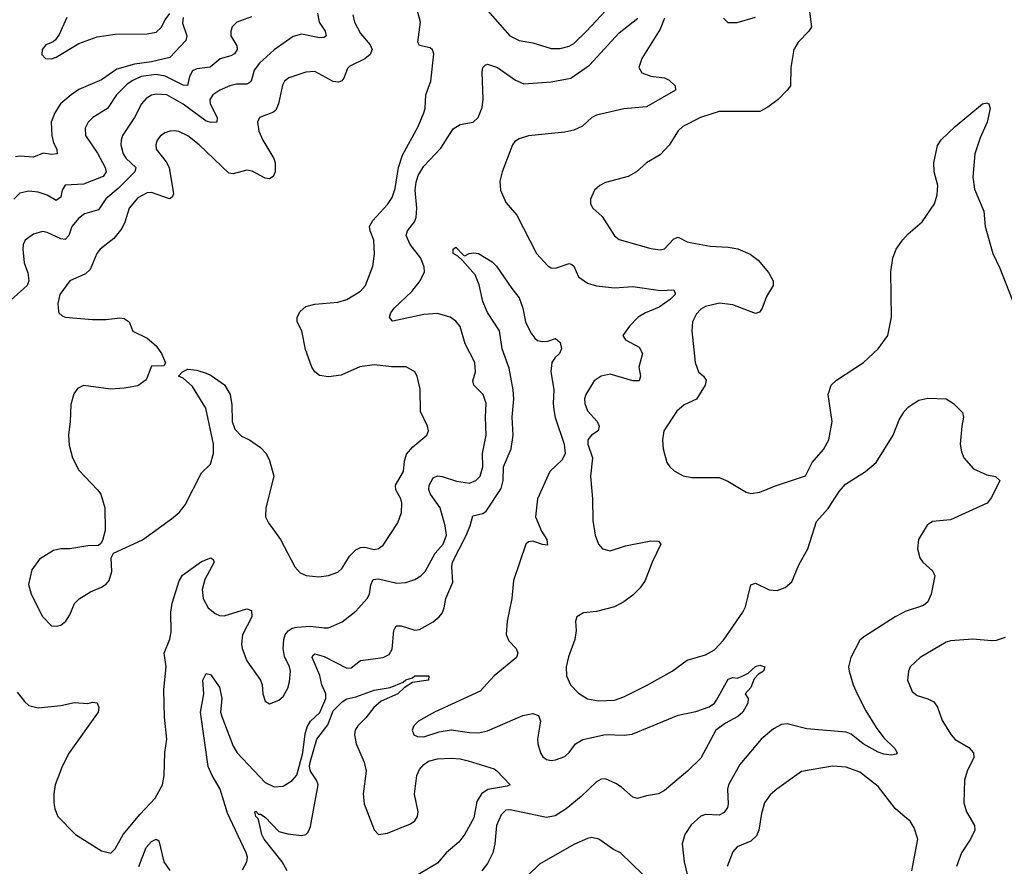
# Model space of a CAD drawing. Header units: inches. Extents: x 1682530 to 1839546, y 640742 to 791647.
# Tile 352 of 656: x 1716109 to 1720446, y 751190 to 754921. Entities that reach past the tile are written whole.
import ezdxf

# ---------------------------------------------------------------- set-up
doc = ezdxf.new("R2010")
doc.units = ezdxf.units.IN
doc.header["$MEASUREMENT"] = 0
doc.layers.add('B7715', color=7, linetype='Continuous')
doc.layers.add('B7725', color=7, linetype='Continuous')

msp = doc.modelspace()

# ---------------------------------------------------------------- linework, layer by layer
at = {"layer": 'B7715', "color": 5}
for points, elevation in [([(1718137.6, 754997.6), (1718267.7, 754850), (1718310, 754829.3), (1718370, 754818.5), (1718450, 754794.6), (1718490, 754793.4), (1718530, 754804.8), (1718550, 754816.6), (1718606.6, 754870), (1718754.5, 755030)], 680), ([(1717577.1, 754942.9), (1717583.9, 754910), (1717610, 754859.6), (1717653.6, 754810), (1717661.5, 754790), (1717652.4, 754767.6), (1717630, 754748.5), (1717563.2, 754716.8), (1717553.8, 754706.2), (1717537.2, 754662.8), (1717527.8, 754652.2), (1717513.9, 754646.1), (1717490, 754648.4), (1717410, 754692.4), (1717370, 754689.9), (1717295.3, 754664.7), (1717275.6, 754650), (1717266.8, 754633.2), (1717249.4, 754550), (1717237.3, 754522.7), (1717226.8, 754513.2), (1717165.7, 754490), (1717156.5, 754470), (1717163, 754430), (1717180.7, 754390), (1717228.6, 754310), (1717234.8, 754290), (1717234.2, 754250), (1717225.3, 754230), (1717210, 754220.3), (1717190, 754222.9), (1717133.8, 754253.8), (1717110, 754258.6), (1717050, 754241.8), (1717030, 754245.3), (1716899.3, 754370), (1716850, 754408.9), (1716810, 754428), (1716790, 754431.6), (1716770, 754429.8), (1716750, 754421.8), (1716730, 754408.5), (1716714.4, 754390), (1716708.4, 754370), (1716710.2, 754350), (1716754.9, 754294.9), (1716767.7, 754270), (1716786.4, 754153.6), (1716780.4, 754139.6), (1716768.9, 754131.1), (1716690, 754159.5), (1716670, 754158), (1716630, 754136), (1716591.7, 754090), (1716571.9, 754028.1), (1716558.5, 754001.5), (1716523.4, 753956.6), (1716463.1, 753910), (1716449, 753890), (1716419.4, 753820.6), (1716398.5, 753801.5), (1716330.4, 753770), (1716286, 753710), (1716277.6, 753670), (1716278.4, 753650), (1716282, 753630), (1716296.4, 753616.4), (1716310, 753610.5), (1716430, 753599.3), (1716490, 753599.3), (1716550, 753607.7), (1716570, 753604), (1716590.8, 753590), (1716608.2, 753548.2), (1716670, 753518), (1716710, 753484), (1716733.4, 753450), (1716751, 753409), (1716743.6, 753396.4), (1716690, 753394), (1716666, 753334), (1716630, 753308.2), (1716570, 753296.9), (1716510, 753293), (1716390, 753309.6), (1716364.4, 753295.6), (1716348, 753272), (1716334.4, 753225.6), (1716332.1, 753150), (1716323.9, 753090), (1716326.5, 753046.5), (1716342.3, 752990), (1716370, 752935.5), (1716452.4, 752850), (1716466.4, 752830), (1716484.9, 752770), (1716485.5, 752670), (1716474, 752626), (1716467.3, 752612.7), (1716456.3, 752603.7), (1716410, 752602), (1716330, 752589.4), (1716290, 752589.4), (1716257.5, 752582.5), (1716196.8, 752543.2), (1716162.5, 752497.5), (1716148.4, 752431.6), (1716160.4, 752390), (1716210, 752291), (1716250, 752250.8), (1716270, 752248.2), (1716290, 752253.4), (1716312.7, 752270), (1716330, 752298), (1716351.1, 752348.9), (1716371, 752369), (1716420.8, 752399.2), (1716470, 752420.5), (1716490, 752434), (1716503.7, 752450), (1716515.1, 752490), (1716512.7, 752550), (1716522, 752570), (1716650, 752628.7), (1716778.6, 752721.4), (1716811.5, 752750), (1716837.4, 752782.6), (1716910, 752924), (1716950, 752962.8), (1716962.4, 753010), (1716963.6, 753050), (1716928.5, 753208.5), (1716870, 753305.2), (1716830, 753342), (1716808.7, 753350), (1716826, 753370), (1716850, 753381), (1716890, 753377.3), (1716930, 753362.8), (1716952.5, 753352.5), (1717011.8, 753311.8), (1717036.4, 753270), (1717043.7, 753223.7), (1717045.7, 753150), (1717056.3, 753116.3), (1717086.1, 753086.1), (1717121, 753070), (1717170, 753036.3), (1717195.5, 753010), (1717210, 752978), (1717228, 752910), (1717193.1, 752770), (1717192, 752730), (1717204.5, 752704.5), (1717258.4, 752630), (1717321.7, 752510), (1717344.2, 752484.2), (1717371.7, 752471.7), (1717426.4, 752466.4), (1717470, 752472.4), (1717510, 752486.7), (1717530, 752504.9), (1717562.6, 752557.4), (1717590, 752585.2), (1717610, 752595.2), (1717630, 752596), (1717670, 752586), (1717690, 752590.2), (1717710, 752605.5), (1717775.6, 752704.4), (1717790.6, 752750), (1717792.2, 752790), (1717787.5, 752810), (1717765.6, 752850), (1717764.1, 752870), (1717800.2, 752930), (1717803.9, 752976.1), (1717813.5, 753006.5), (1717841, 753039), (1717902, 753090), (1717909.5, 753110), (1717905.1, 753130), (1717874.1, 753194.1), (1717873.5, 753293.5), (1717860.7, 753350), (1717849.6, 753369.6), (1717811.4, 753391.4), (1717749.1, 753390.9), (1717670, 753400.7), (1717608.1, 753391.9), (1717525.2, 753354.8), (1717470, 753347.1), (1717430, 753353), (1717409.8, 753369.8), (1717396.3, 753390), (1717367.6, 753467.6), (1717351.8, 753550), (1717331.6, 753590), (1717331.5, 753610), (1717344.5, 753635.5), (1717370, 753657), (1717410, 753667.7), (1717510, 753676.5), (1717550, 753687.4), (1717610, 753724.2), (1717632.4, 753750), (1717665, 753835), (1717672.8, 753887.2), (1717669.8, 753950), (1717653.7, 753990), (1717650.7, 754010), (1717664.3, 754035.7), (1717730, 754106.7), (1717750, 754138), (1717763.2, 754176.8), (1717778.5, 754270), (1717796, 754324), (1717864.6, 754450), (1717890, 754510.7), (1717895.8, 754530), (1717897.7, 754590), (1717920.4, 754650), (1717934.2, 754770), (1717928.3, 754788.3), (1717917.6, 754797.6), (1717870, 754806.6), (1717862.5, 754822.5), (1717874, 754910), (1717847.9, 755010)], 680), ([(1717420.5, 754950), (1717428.6, 754910), (1717455.2, 754870), (1717458.7, 754850), (1717450, 754842), (1717430, 754841.6), (1717350, 754856.8), (1717313.3, 754846.7), (1717230, 754788.2), (1717165, 754730), (1717141.5, 754698.5), (1717129.5, 754650.5), (1717119.1, 754640.9), (1717110, 754636.3), (1717063.8, 754636.2), (1717034.9, 754630), (1716990.3, 754610), (1716959.6, 754590), (1716947.3, 754570), (1716947.6, 754550), (1716979.3, 754490), (1716978, 754470), (1716952.6, 754467.4), (1716930, 754474.3), (1716830, 754548.5), (1716758, 754590), (1716710, 754592.5), (1716690, 754588.1), (1716665.9, 754574.1), (1716645.6, 754550), (1716615.5, 754490), (1716562.5, 754410), (1716556.3, 754390), (1716555, 754370), (1716565.7, 754330), (1716578.8, 754310), (1716621.2, 754270), (1716616.3, 754250), (1716543.2, 754176.8), (1716488.7, 754131.3), (1716457, 754083), (1716394.7, 754065.3), (1716370, 754047.1), (1716339, 754010), (1716325, 753970), (1716310, 753951.9), (1716290, 753954.9), (1716230, 753983.2), (1716210, 753988), (1716170, 753975.9), (1716133.6, 753950), (1716124.4, 753930), (1716122.6, 753910), (1716129.6, 753850), (1716145.2, 753805.2), (1716150.1, 753770), (1716141.5, 753750), (1716070, 753685.3)], 660), ([(1717130, 754933.7), (1717066.3, 754910), (1717045.7, 754890), (1717039.4, 754870), (1717039.7, 754850), (1717065.8, 754805.8), (1717066.7, 754790), (1717054.7, 754770), (1717038.9, 754761.1), (1716991.7, 754748.3), (1716948.2, 754711.8), (1716890, 754704.5), (1716870, 754696.1), (1716856.8, 754670), (1716849, 754631), (1716830, 754631.9), (1716750, 754671.5), (1716710, 754679.4), (1716644.9, 754670), (1716607, 754653), (1716583.2, 754636.8), (1716535.8, 754590), (1716496.2, 754530), (1716430.7, 754489.3), (1716410.7, 754469.3), (1716397.7, 754442.3), (1716399.1, 754410), (1716452.4, 754332.4), (1716485.1, 754270), (1716490.1, 754250), (1716477.2, 754230), (1716390, 754196), (1716310, 754191.4), (1716297, 754170), (1716290, 754139.6), (1716270, 754123.8), (1716230, 754147.2), (1716190, 754161.6), (1716150, 754165.8), (1716110, 754156.1), (1716083.2, 754130)], 640), ([(1716828.7, 754930), (1716826, 754906), (1716844.9, 754850), (1716841.3, 754830), (1716770, 754754), (1716690, 754735.9), (1716614.8, 754725.2), (1716537, 754703), (1716470, 754656.1), (1716370, 754613.2), (1716335.3, 754590), (1716288.3, 754550), (1716263.6, 754510), (1716248.1, 754470), (1716250.1, 754410.1), (1716258.5, 754378.5), (1716272.8, 754350), (1716274, 754330), (1716250, 754326.6), (1716212.3, 754332.3), (1716170, 754315.8), (1716110, 754319.1), (1716090, 754316.1)], 620), ([(1716316.9, 754930), (1716283.6, 754856.4), (1716267.5, 754832.5), (1716256.6, 754823.4), (1716224.2, 754810), (1716208, 754790), (1716207.2, 754767.2), (1716223, 754750), (1716250, 754747.8), (1716270, 754755.5), (1716370, 754816.8), (1716450, 754845.6), (1716530, 754856.5), (1716670, 754858.2), (1716710, 754866.7), (1716733.1, 754886.9), (1716750, 754920.9), (1716770, 754947.7)], 620), ([(1718950, 754928), (1718930, 754879), (1718849.4, 754750.6), (1718837, 754710), (1718850, 754686.4), (1718890, 754672.2), (1718950, 754664.9), (1718970, 754654.9), (1718997.1, 754630), (1718998, 754610), (1718870, 754537.6), (1718770, 754528.9), (1718650, 754500.3), (1718630, 754489.8), (1718588.4, 754451.6), (1718550, 754433.8), (1718510, 754424.7), (1718350, 754409.8), (1718310, 754396.2), (1718290, 754384.1), (1718279.4, 754370), (1718233.9, 754250), (1718224.5, 754210), (1718227.6, 754170), (1718250, 754114.9), (1718299.5, 754059.5), (1718385.2, 753890), (1718435.8, 753835.8), (1718450, 753827.9), (1718470, 753826.4), (1718530, 753846.7), (1718542, 753842), (1718550, 753834.9), (1718570, 753788), (1718610, 753760.2), (1718650, 753747.7), (1718730, 753739.3), (1718810, 753745.4), (1718932.4, 753727.6), (1718990.2, 753730.2), (1718996.2, 753716.2), (1718996, 753710), (1718976.4, 753690), (1718926.3, 753653.7), (1718866, 753630), (1718834, 753610), (1718795.3, 753570), (1718766.4, 753530), (1718778, 753510), (1718837.5, 753477.5), (1718853.1, 753450), (1718836.5, 753390), (1718844, 753350), (1718837.3, 753330), (1718810, 753329), (1718710, 753358.8), (1718670, 753350.9), (1718640.4, 753330), (1718603.1, 753270), (1718597, 753250), (1718598.9, 753230), (1718610, 753198), (1718652.4, 753150), (1718662.3, 753130), (1718657.6, 753110), (1718628.4, 753090), (1718612, 753070), (1718611.7, 753050), (1718632.1, 752990), (1718622.9, 752910), (1718632.4, 752810), (1718633.5, 752713.5), (1718644.4, 752650), (1718659.1, 752610), (1718676, 752590), (1718710, 752580.4), (1718777.6, 752602.4), (1718890, 752624), (1718923, 752623), (1718934, 752610), (1718895.5, 752530), (1718864.5, 752450), (1718842.6, 752417.4), (1718810, 752384.7), (1718770, 752355.1), (1718730, 752333.5), (1718650, 752312.8), (1718592.7, 752307.3), (1718564, 752290), (1718558, 752270), (1718560.3, 752230), (1718554.6, 752190), (1718526.5, 752113.5), (1718516.5, 752070), (1718518.5, 752030), (1718536, 751990), (1718570, 751953.4), (1718610, 751928.9), (1718659.1, 751919.1), (1718730, 751923.2), (1718770, 751937.1), (1718870, 751987.5), (1718982.9, 752050), (1719050, 752099.5), (1719130, 752121.7), (1719170, 752144.9), (1719210, 752187), (1719294.8, 752310), (1719306.3, 752333.7), (1719330, 752430.5), (1719350, 752437.6), (1719410, 752409.1), (1719446.4, 752406.4), (1719480.9, 752419.1), (1719510, 752443.7), (1719540.6, 752519.4), (1719581.1, 752590), (1719619.2, 752710), (1719670, 752767.1), (1719718.6, 752841.4), (1719746.2, 752873.8), (1719835.5, 752930), (1719882.2, 752970), (1719956.8, 753090), (1719982.9, 753157.1), (1720000, 753184.8)], 660), ([(1719586.8, 754966.8), (1719597, 754890), (1719584.9, 754870), (1719537.7, 754822.3), (1719518.6, 754790), (1719506.3, 754710), (1719504.4, 754630), (1719490.5, 754610), (1719450, 754569.7), (1719404.3, 754535.7), (1719370, 754516.9), (1719190, 754516.5), (1719108.4, 754490), (1719030, 754451), (1719010, 754431.5), (1718970, 754367.6), (1718930, 754325.6), (1718870.3, 754289.7), (1718825.5, 754250), (1718790, 754229.7), (1718690, 754203.6), (1718664, 754190), (1718640.7, 754170), (1718624, 754130), (1718624, 754110), (1718634, 754090), (1718674.4, 754054.4), (1718729.1, 753969.1), (1718750, 753952.7), (1718890, 753913.2), (1718930, 753906.2), (1718950, 753911.6), (1718990, 753956), (1719010, 753962.6), (1719050, 753941.5), (1719070, 753937.3), (1719150, 753923.2), (1719230, 753919.2), (1719272, 753912), (1719327.4, 753887.4), (1719362, 753862), (1719407.5, 753807.5), (1719428.8, 753770), (1719428.7, 753750), (1719398.7, 753701.3), (1719379.7, 753650), (1719368.1, 753631.9), (1719350, 753626.6), (1719250, 753665), (1719191.4, 753671.4), (1719130, 753656.8), (1719110, 753645), (1719090, 753625.4), (1719073.4, 753590), (1719069.4, 753550.6), (1719084.7, 753410), (1719098.9, 753370), (1719121.1, 753350), (1719132.4, 753332.4), (1719129.3, 753310), (1719090.6, 753249.4), (1719036.5, 753223.5), (1719004.6, 753195.4), (1718946.7, 753110), (1718940.3, 753070), (1718943.7, 753030), (1718960.4, 752970), (1718973, 752950), (1718992.7, 752932.7), (1719031.5, 752911.5), (1719070, 752903.6), (1719190, 752903.1), (1719227.9, 752887.9), (1719310, 752839.1), (1719330, 752833.4), (1719370, 752839.1), (1719434, 752866), (1719570, 752910.7), (1719599.6, 752970), (1719650, 753026.4), (1719674, 753070), (1719688.4, 753150), (1719671.1, 753270), (1719684.2, 753310), (1719707.6, 753332.4), (1719826.6, 753410), (1719890, 753470.5), (1719934, 753530), (1719949.8, 753610.2), (1719947, 753810), (1719955, 753870), (1719970.7, 753910), (1719994.7, 753945.3), (1720000, 753951.2)], 680), ([(1719210, 754927.7), (1719229.1, 754909.1), (1719269.1, 754909.1), (1719350, 754931.9)], 680), ([(1716098.5, 751958.5), (1716130, 751917.1), (1716150, 751899.5), (1716191, 751889), (1716290, 751899.5), (1716350, 751912.4), (1716410, 751907.7), (1716430, 751914), (1716450.6, 751910.6), (1716458, 751890), (1716455.3, 751870), (1716327.6, 751690), (1716296.5, 751630), (1716264.9, 751550), (1716259.1, 751510), (1716259.6, 751470), (1716263.5, 751443.5), (1716276.5, 751410), (1716354.4, 751330), (1716470, 751259.1), (1716510, 751247.7), (1716530, 751266.8), (1716564.7, 751330), (1716639.9, 751420.1), (1716706, 751490), (1716738.5, 751550), (1716745.1, 751590), (1716748.1, 751691.9), (1716757, 751750), (1716747.8, 751847.8), (1716744.7, 751970), (1716755.1, 752070), (1716746, 752130), (1716770, 752190.7), (1716776.9, 752223.1), (1716775.6, 752310), (1716780.2, 752350), (1716811.8, 752448.2), (1716826.5, 752473.5), (1716910, 752533.6), (1716951.3, 752550), (1716962, 752542), (1716966, 752530), (1716925.4, 752454.6), (1716913.5, 752410), (1716918, 752370), (1716939.7, 752330), (1716970, 752304.9), (1716990, 752295.5), (1717010, 752293.4), (1717110, 752324.6), (1717130, 752317.3), (1717131.3, 752290), (1717091.3, 752210), (1717086.4, 752170), (1717089.2, 752150), (1717110, 752096.3), (1717170.6, 752010), (1717178, 751990), (1717180.5, 751950), (1717190, 751918), (1717210, 751906.8), (1717250, 751922.8), (1717270, 751938.8), (1717290, 751976), (1717297.4, 752002.6), (1717302, 752050), (1717297.4, 752070), (1717275.5, 752115.5), (1717269.8, 752150), (1717272.7, 752190), (1717279.3, 752210), (1717292.2, 752227.8), (1717310, 752240.1), (1717330, 752244.7), (1717390, 752249), (1717450, 752240.6), (1717470, 752241.8), (1717530, 752268.3), (1717590, 752314.9), (1717639.3, 752370), (1717650.8, 752390), (1717655.3, 752430), (1717666.5, 752453.5), (1717690, 752457.6), (1717770, 752438.5), (1717810, 752441.6), (1717850, 752454.3), (1717875.6, 752470), (1717895.8, 752490), (1717939.7, 752570), (1717974.2, 752610), (1717989.7, 752650), (1717983.5, 752690), (1717961, 752770), (1717919.5, 752830), (1717911.4, 752850), (1717912.3, 752870), (1717930, 752902.8), (1717949.4, 752910.6), (1717970, 752908.4), (1718033, 752887), (1718090, 752878.5), (1718118.9, 752890), (1718138, 752910), (1718149.8, 752950), (1718148.2, 753010), (1718163.7, 753090), (1718160.5, 753170), (1718163.8, 753230), (1718150.9, 753270), (1718109.7, 753310), (1718104.7, 753330), (1718116.5, 753370), (1718114.2, 753410), (1718072, 753492), (1718049, 753569), (1718030, 753592.4), (1718005.1, 753610), (1717950, 753625.8), (1717890, 753621.8), (1717753, 753593), (1717750, 753593.6), (1717738.3, 753610), (1717744.4, 753630), (1717759.3, 753650), (1717836.1, 753723.9), (1717873.8, 753770), (1717892.8, 753810), (1717891.6, 753830), (1717876, 753870), (1717829, 753930), (1717811.7, 753970), (1717818.2, 753990), (1717848.2, 754030), (1717855.2, 754050), (1717858.2, 754090), (1717851.1, 754170), (1717855.3, 754204.7), (1717865, 754235), (1717890, 754275.2), (1717964.5, 754355.5), (1718019.3, 754440.7), (1718050, 754459.7), (1718106.6, 754470), (1718128.2, 754490), (1718145.8, 754534.2), (1718150.7, 754570.7), (1718146, 754690), (1718150, 754710.8), (1718160.1, 754719.9), (1718170, 754724.4), (1718213.4, 754710), (1718293.9, 754653.9), (1718330, 754638.9), (1718450, 754647.2), (1718536.4, 754663.6), (1718619.6, 754720.4), (1718750, 754862.6), (1718832.6, 754927.4)], 660), ([(1717090, 751174.9), (1717109.7, 751210), (1717113, 751230), (1717107.1, 751250), (1717023.9, 751423.9), (1716992.2, 751530), (1716956.4, 751590), (1716939.1, 751630), (1716905.9, 751870), (1716919.8, 751950), (1716916.4, 752010), (1716930, 752039.3), (1716950, 752034.9), (1716990, 751980.3), (1716998.9, 751930), (1716993.9, 751870), (1716998.9, 751850), (1717050, 751720.3), (1717067.1, 751690), (1717190, 751559.6), (1717230, 751541.3), (1717270, 751543.9), (1717310, 751569.2), (1717330, 751592.4), (1717356.7, 751690), (1717366.5, 751773.5), (1717375.7, 751804.3), (1717390.7, 751829.3), (1717431.6, 751868.4), (1717457.3, 751930), (1717457.7, 751950), (1717440.7, 751990), (1717431, 752031), (1717396.8, 752110), (1717400.7, 752119.3), (1717410, 752126.5), (1717450, 752115.4), (1717550, 752064), (1717570, 752065.4), (1717610, 752097.2), (1717709.8, 752110.2), (1717736.2, 752123.8), (1717750, 752147.3), (1717757.6, 752230), (1717767.6, 752250), (1717790, 752250.2), (1717850, 752231.3), (1717870, 752233.6), (1717930, 752268.3), (1717957.4, 752290), (1717970, 752306.2), (1717979.4, 752330), (1717986.5, 752370), (1718017.2, 752442.8), (1718012.7, 752510), (1718015.4, 752530), (1718074.7, 752645.3), (1718094.2, 752690), (1718105.9, 752734.1), (1718150, 752745.6), (1718164.1, 752755.9), (1718230, 752855.4), (1718239.6, 752890), (1718240.1, 752950), (1718273.5, 753030), (1718282.2, 753090), (1718278.1, 753170), (1718285.9, 753250), (1718282.5, 753290), (1718265.6, 753385.6), (1718235.1, 753470), (1718223.1, 753550), (1718169.6, 753630.4), (1718150, 753679), (1718133.1, 753753.1), (1718116.1, 753796.1), (1718059.5, 753859.5), (1718038.9, 753878.9), (1718019, 753890), (1718018, 753910), (1718030, 753918), (1718063.5, 753883.5), (1718070, 753881), (1718089.5, 753890.5), (1718110, 753894), (1718130, 753890.7), (1718190, 753854), (1718210, 753834.8), (1718276.5, 753736.5), (1718310, 753694.9), (1718325.8, 753650), (1718337.1, 753590), (1718360.7, 753540.7), (1718377.7, 753517.7), (1718390, 753508.1), (1718410, 753502.6), (1718435.4, 753504.6), (1718470, 753515.8), (1718490, 753498.8), (1718496.5, 753470), (1718487.2, 753450), (1718468, 753432), (1718453.7, 753410), (1718449.5, 753370.5), (1718462.5, 753290), (1718459, 753230), (1718461.8, 753201.8), (1718468.3, 753168.3), (1718507.6, 753050), (1718511.9, 753010), (1718499, 752981), (1718444.6, 752930), (1718389.6, 752810), (1718381.2, 752730), (1718407.5, 752667.5), (1718431, 752630), (1718434.3, 752605.7), (1718412.1, 752607.9), (1718370, 752622.7), (1718350, 752620.4), (1718338, 752610), (1718284.4, 752450), (1718276.6, 752370), (1718257, 752270), (1718252.6, 752212.6), (1718264.2, 752184.2), (1718295.6, 752150), (1718304.2, 752130), (1718298, 752110), (1718199.6, 752030), (1718138.1, 751961.9), (1717936.3, 751870), (1717866, 751830), (1717844.9, 751810), (1717838.4, 751790), (1717844.9, 751770), (1717861.7, 751761.7), (1717890, 751761.5), (1717956.6, 751783.4), (1718010, 751792), (1718090, 751779.6), (1718130, 751779), (1718170, 751788), (1718325.1, 751854.9), (1718370, 751863.8), (1718395, 751855), (1718403.9, 751830), (1718390.2, 751750), (1718391.3, 751730), (1718402.8, 751690), (1718413.2, 751673.2), (1718430, 751660.9), (1718450, 751656.9), (1718470, 751659.3), (1718510, 751675), (1718530, 751692.4), (1718558.2, 751730), (1718590, 751749.5), (1718690, 751771.9), (1718771.4, 751768.6), (1718807.5, 751772.5), (1719010, 751856.6), (1719087.8, 751872.2), (1719146.9, 751893.1), (1719169.7, 751910), (1719178, 751922), (1719230, 752015.6), (1719250, 752022), (1719270, 752018.8), (1719292.3, 752027.7), (1719318.7, 752041.3), (1719350.6, 752070.6), (1719370, 752077.1), (1719391.3, 752070), (1719386, 752050), (1719363.4, 752036.6), (1719343.8, 752016.2), (1719330, 751978), (1719304.7, 751950), (1719318, 751930), (1719317.3, 751910), (1719294, 751870), (1719272.4, 751850), (1719218.3, 751821.7), (1719175.3, 751790), (1719110, 751667.3), (1719050.4, 751610), (1718950, 751524.7), (1718923.8, 751510), (1718870, 751501.7), (1718830, 751489.5), (1718810, 751494.7), (1718759.5, 751539.5), (1718735.2, 751555.2), (1718690, 751576.5), (1718670, 751574.8), (1718650, 751562.2), (1718582.5, 751497.5), (1718516.2, 751443.8), (1718467.4, 751412.6), (1718430, 751406), (1718270, 751439.8), (1718250, 751437.6), (1718230, 751416.9), (1718210.2, 751370), (1718202.4, 751290), (1718193.2, 751250), (1718170, 751203), (1718145.2, 751170)], 640), ([(1720000, 752307.9), (1719966, 752290), (1719830, 752203.6), (1719810, 752186.6), (1719770.3, 752110), (1719759.6, 752070), (1719762.3, 752050), (1719780.7, 751990), (1719798.5, 751950), (1719835.7, 751875.7), (1719881.5, 751801.5), (1719916.4, 751756.4), (1719964, 751710), (1719974, 751690), (1719970, 751684), (1719950, 751680.7), (1719915.6, 751684.4), (1719890, 751692.9), (1719825, 751730), (1719772, 751772), (1719750, 751781.8), (1719576.5, 751796.5), (1719490, 751818.8), (1719464.8, 751815.2), (1719430, 751796), (1719375.6, 751750), (1719280.8, 751639.2), (1719231.8, 751550), (1719227.3, 751530), (1719230, 751464), (1719227.3, 751450), (1719213.1, 751426.9), (1719190, 751415.8), (1719130, 751418), (1719110, 751411.1), (1719066.5, 751373.5), (1719038.7, 751330), (1719026.9, 751290), (1719036.3, 751210), (1719051.1, 751148.9)], 660), ([(1717287.3, 751170), (1717265.3, 751210), (1717185.9, 751310), (1717175.3, 751330), (1717163.8, 751383.8), (1717159.1, 751399.1), (1717149.8, 751410), (1717145.1, 751430), (1717150, 751432.8), (1717160.5, 751420.5), (1717170, 751419.6), (1717190, 751406.5), (1717250, 751343.5), (1717290, 751332.8), (1717350, 751326.2), (1717369.8, 751330.2), (1717379.8, 751340.2), (1717390, 751366), (1717424.4, 751550), (1717416.7, 751570), (1717390.7, 751610), (1717386, 751630), (1717388, 751650), (1717418, 751750), (1717466, 751814), (1717490, 751875.2), (1717530, 751915.5), (1717550, 751927.9), (1717590, 751937.2), (1717670, 751967.3), (1717741.4, 751978.6), (1717798, 752002), (1717810, 752012.8), (1717839.1, 752020.9), (1717849.2, 752030), (1717911, 752030), (1717910.6, 752010), (1717839.8, 752000.2), (1717802.9, 751977.1), (1717775.5, 751950), (1717701.6, 751918.4), (1717669.1, 751890.9), (1717634.6, 751845.4), (1717599.1, 751810), (1717587.3, 751790), (1717584.6, 751770), (1717590.7, 751730), (1717626.7, 751650), (1717635.7, 751610), (1717622.3, 751510), (1717626.1, 751466.1), (1717670, 751350.8), (1717690, 751330.5), (1717730, 751336), (1717830, 751377.6), (1717850, 751390.4), (1717862, 751410), (1717864.1, 751430), (1717848, 751508), (1717859, 751590), (1717870, 751616.9), (1717890, 751639.3), (1717910, 751653.5), (1717950, 751664.4), (1718010, 751666.4), (1718050, 751664.3), (1718085.4, 751654.6), (1718199.3, 751619.3), (1718211.5, 751611.5), (1718270.3, 751549.7), (1718257, 751543), (1718170.7, 751529.3), (1718142.9, 751510), (1718123.4, 751476.6), (1718110, 751404.2), (1718070, 751331.7), (1718043.3, 751296.7), (1717989.1, 751250.9), (1717950, 751203.9), (1717830, 751134.1)], 620), ([(1720000, 751416.2), (1719965.2, 751445.2), (1719890, 751541.5), (1719810, 751605.8), (1719750, 751627.9), (1719690, 751631.7), (1719552.4, 751607.6), (1719444.4, 751530), (1719415.3, 751504.7), (1719390.2, 751469.8), (1719376.3, 751423.7), (1719365.5, 751350), (1719355.2, 751324.8), (1719330, 751301.8), (1719270, 751276.8), (1719250, 751253.6), (1719225, 751190)], 680), ([(1716634.4, 751190), (1716666.2, 751273.8), (1716690, 751300.2), (1716710, 751310.3), (1716722, 751302), (1716744.1, 751210), (1716770, 751172.2)], 640), ([(1718854.6, 751154.6), (1718756, 751250), (1718725.2, 751265.2), (1718660.9, 751310), (1718630, 751317.7), (1718610, 751313.5), (1718550, 751286), (1718399.5, 751200.5), (1718348.9, 751151.1)], 660)]:
    msp.add_lwpolyline(points, dxfattribs=dict(at, elevation=elevation))
at = {"layer": 'B7725', "color": 5}
for points, elevation in [([(1720000, 753951.2), (1720023.1, 753976.9), (1720083.9, 754030), (1720138.9, 754110), (1720151, 754149), (1720152.9, 754190), (1720137.9, 754250), (1720135.4, 754290), (1720152.7, 754367.3), (1720168, 754392), (1720229.7, 754450), (1720350.6, 754550.6), (1720370, 754554), (1720378, 754550), (1720384, 754530), (1720371.3, 754470), (1720339.5, 754400.5), (1720316.9, 754330), (1720307.5, 754227.5), (1720314.5, 754174.5), (1720356.9, 754076.9), (1720361.7, 754010), (1720395.6, 753890), (1720426.2, 753826.2), (1720496.2, 753650)], 680), ([(1720000, 753184.8), (1720005.8, 753194.2), (1720025, 753215), (1720070, 753244), (1720110, 753253.4), (1720190.8, 753250), (1720223, 753230), (1720256.7, 753196.7), (1720262.8, 753190), (1720267.3, 753170), (1720259.1, 753130), (1720252.4, 753050), (1720257.3, 753017.3), (1720268.2, 752990), (1720310, 752941.6), (1720370, 752915.8), (1720407.5, 752907.5), (1720426, 752890), (1720390, 752815.3), (1720370.7, 752790), (1720210, 752717.2), (1720130.3, 752709.7), (1720106.3, 752693.7), (1720068.8, 752630), (1720063.7, 752590), (1720074.9, 752550), (1720088.2, 752530), (1720131.1, 752491.1), (1720140.8, 752470), (1720123.7, 752390), (1720110, 752355.4), (1720090, 752339.2), (1720010, 752313.1), (1720000, 752307.9)], 660), ([(1720450, 752198.7), (1720410, 752186), (1720390, 752183.4), (1720308.2, 752191.8), (1720210, 752184.2), (1720190, 752178.7), (1720075.8, 752110), (1720032.4, 752070), (1720023.7, 752050), (1720020.3, 752010), (1720041.1, 751961.1), (1720062.4, 751942.4), (1720110, 751929.1), (1720135.6, 751915.6), (1720151.8, 751891.8), (1720172.5, 751832.5), (1720212, 751770), (1720230, 751748.9), (1720290, 751713.7), (1720310.3, 751690), (1720312.6, 751670), (1720283, 751610), (1720271, 751570), (1720268.8, 751470), (1720280.2, 751430), (1720314.9, 751370), (1720317, 751350), (1720298, 751310), (1720257.2, 751250), (1720235.8, 751190)], 680), ([(1720038.9, 751170), (1720065.4, 751310), (1720050, 751359.3), (1720031.3, 751390), (1720000, 751416.2)], 680)]:
    msp.add_lwpolyline(points, dxfattribs=dict(at, elevation=elevation))

doc.saveas('drawing.dxf')
